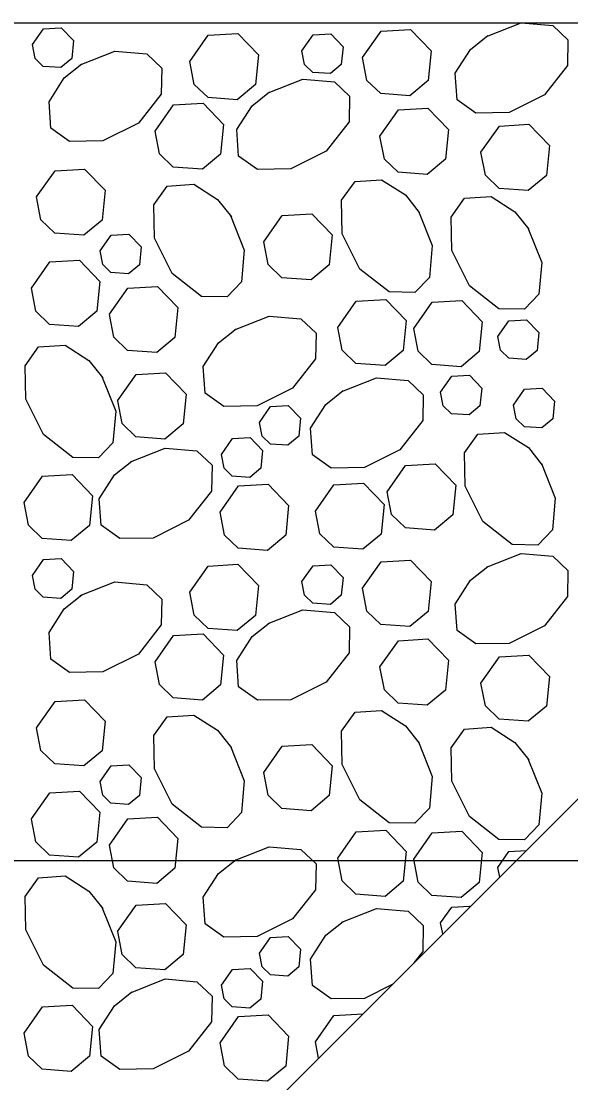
# Model space of a CAD drawing. Extents: x 636530 to 644067, y 294168 to 299122.
# Drawn here: x 641425.21 to 641445.2, y 296363.83 to 296402.46 of the extents above; entities that cross this region are included whole.
import ezdxf

# ---------------------------------------------------------------- set-up
doc = ezdxf.new("R2010")
doc.units = 0
doc.layers.add('1', color=7, linetype='Continuous')

msp = doc.modelspace()

# ---------------------------------------------------------------- linework, layer by layer
at = {"layer": '1'}
for p, q in [((641420.363, 296349.062), (641476.242, 296404.941)), ((641408.439, 296402.402), (641497.952, 296402.402)), ((641408.439, 296371.922), (641477.374, 296371.922))]:
    msp.add_line(p, q, dxfattribs=at)
for points in [[(641442.138, 296401.903), (641443.396, 296402.402), (641444.551, 296402.302), (641445.1, 296401.78), (641445.083, 296400.843), (641444.25, 296399.777), (641442.962, 296399.133), (641441.748, 296399.112), (641441.065, 296399.598), (641441, 296400.564), (641441.554, 296401.429), (641442.189, 296401.936)], [(641425.62, 296401.607), (641426.023, 296402.181), (641426.667, 296402.218), (641427.115, 296401.754), (641427.05, 296401.103), (641426.652, 296400.772), (641426.016, 296400.818), (641425.717, 296401.109), (641425.62, 296401.607)], [(641431.345, 296400.993), (641432.017, 296401.95), (641433.09, 296402.011), (641433.837, 296401.237), (641433.729, 296400.153), (641433.066, 296399.602), (641432.006, 296399.679), (641431.507, 296400.162), (641431.345, 296400.993)], [(641435.424, 296401.387), (641435.827, 296401.96), (641436.471, 296401.997), (641436.919, 296401.533), (641436.854, 296400.883), (641436.457, 296400.552), (641435.82, 296400.598), (641435.521, 296400.888), (641435.424, 296401.386)], [(641437.627, 296401.139), (641438.299, 296402.095), (641439.373, 296402.156), (641440.119, 296401.383), (641440.011, 296400.299), (641439.348, 296399.747), (641438.288, 296399.824), (641437.789, 296400.307), (641437.628, 296401.139)], [(641427.362, 296400.871), (641428.619, 296401.369), (641429.775, 296401.27), (641430.324, 296400.748), (641430.306, 296399.81), (641429.473, 296398.745), (641428.185, 296398.101), (641426.971, 296398.08), (641426.288, 296398.565), (641426.223, 296399.532), (641426.778, 296400.397), (641427.413, 296400.903)], [(641434.194, 296399.854), (641435.452, 296400.353), (641436.607, 296400.253), (641437.156, 296399.731), (641437.139, 296398.793), (641436.305, 296397.728), (641435.017, 296397.084), (641433.804, 296397.063), (641433.12, 296397.548), (641433.056, 296398.515), (641433.61, 296399.38), (641434.245, 296399.886)], [(641430.08, 296398.463), (641430.752, 296399.42), (641431.825, 296399.481), (641432.572, 296398.707), (641432.464, 296397.623), (641431.801, 296397.072), (641430.741, 296397.149), (641430.242, 296397.632), (641430.08, 296398.463)], [(641438.26, 296398.276), (641438.932, 296399.232), (641440.005, 296399.293), (641440.751, 296398.52), (641440.643, 296397.436), (641439.98, 296396.884), (641438.921, 296396.961), (641438.422, 296397.444), (641438.26, 296398.276)], [(641441.935, 296397.69), (641442.607, 296398.646), (641443.681, 296398.708), (641444.427, 296397.934), (641444.319, 296396.85), (641443.656, 296396.298), (641442.596, 296396.375), (641442.098, 296396.859), (641441.936, 296397.69)], [(641425.769, 296396.064), (641426.441, 296397.02), (641427.514, 296397.081), (641428.261, 296396.308), (641428.153, 296395.224), (641427.49, 296394.672), (641426.43, 296394.749), (641425.931, 296395.233), (641425.769, 296396.064)], [(641432.826, 296395.389), (641433.325, 296394.131), (641433.225, 296392.976), (641432.703, 296392.426), (641431.765, 296392.444), (641430.7, 296393.277), (641430.056, 296394.565), (641430.035, 296395.779), (641430.52, 296396.462), (641431.487, 296396.527), (641432.352, 296395.973), (641432.858, 296395.338)], [(641439.659, 296395.551), (641440.157, 296394.294), (641440.057, 296393.138), (641439.535, 296392.589), (641438.598, 296392.607), (641437.533, 296393.44), (641436.889, 296394.728), (641436.867, 296395.942), (641437.353, 296396.625), (641438.32, 296396.69), (641439.184, 296396.136), (641439.691, 296395.501)], [(641443.644, 296394.941), (641444.143, 296393.684), (641444.043, 296392.528), (641443.521, 296391.979), (641442.584, 296391.997), (641441.518, 296392.83), (641440.875, 296394.118), (641440.853, 296395.332), (641441.339, 296396.015), (641442.305, 296396.08), (641443.17, 296395.526), (641443.677, 296394.891)], [(641434.034, 296394.437), (641434.706, 296395.394), (641435.779, 296395.455), (641436.526, 296394.681), (641436.418, 296393.597), (641435.755, 296393.046), (641434.695, 296393.122), (641434.196, 296393.606), (641434.034, 296394.437)], [(641428.079, 296394.104), (641428.482, 296394.678), (641429.126, 296394.715), (641429.574, 296394.251), (641429.509, 296393.6), (641429.111, 296393.269), (641428.475, 296393.316), (641428.176, 296393.606), (641428.079, 296394.104)], [(641425.581, 296392.743), (641426.253, 296393.699), (641427.326, 296393.761), (641428.072, 296392.987), (641427.964, 296391.903), (641427.301, 296391.351), (641426.241, 296391.428), (641425.743, 296391.912), (641425.581, 296392.743)], [(641428.421, 296391.794), (641429.094, 296392.75), (641430.167, 296392.811), (641430.913, 296392.038), (641430.805, 296390.953), (641430.142, 296390.402), (641429.082, 296390.479), (641428.584, 296390.962), (641428.422, 296391.793)], [(641436.724, 296391.32), (641437.396, 296392.276), (641438.47, 296392.337), (641439.216, 296391.564), (641439.108, 296390.48), (641438.445, 296389.928), (641437.385, 296390.005), (641436.887, 296390.488), (641436.725, 296391.319)], [(641439.49, 296391.279), (641440.162, 296392.235), (641441.235, 296392.297), (641441.982, 296391.523), (641441.874, 296390.439), (641441.21, 296389.887), (641440.151, 296389.964), (641439.652, 296390.448), (641439.49, 296391.279)], [(641432.974, 296391.232), (641434.232, 296391.731), (641435.387, 296391.631), (641435.936, 296391.109), (641435.919, 296390.171), (641435.085, 296389.106), (641433.797, 296388.462), (641432.584, 296388.441), (641431.9, 296388.926), (641431.836, 296389.893), (641432.39, 296390.758), (641433.025, 296391.264)], [(641442.549, 296390.984), (641442.952, 296391.557), (641443.596, 296391.594), (641444.044, 296391.13), (641443.979, 296390.48), (641443.581, 296390.149), (641442.945, 296390.195), (641442.646, 296390.485), (641442.549, 296390.983)], [(641428.149, 296389.532), (641428.648, 296388.275), (641428.548, 296387.119), (641428.026, 296386.57), (641427.088, 296386.588), (641426.023, 296387.421), (641425.379, 296388.709), (641425.358, 296389.923), (641425.843, 296390.606), (641426.81, 296390.671), (641427.675, 296390.116), (641428.181, 296389.481)], [(641428.72, 296388.647), (641429.393, 296389.604), (641430.466, 296389.665), (641431.212, 296388.891), (641431.104, 296387.807), (641430.441, 296387.256), (641429.381, 296387.332), (641428.883, 296387.816), (641428.721, 296388.647)], [(641440.468, 296388.966), (641440.871, 296389.54), (641441.515, 296389.577), (641441.963, 296389.112), (641441.898, 296388.462), (641441.5, 296388.131), (641440.864, 296388.177), (641440.565, 296388.467), (641440.468, 296388.966)], [(641436.876, 296388.986), (641438.134, 296389.484), (641439.289, 296389.384), (641439.838, 296388.862), (641439.821, 296387.925), (641438.987, 296386.859), (641437.699, 296386.216), (641436.486, 296386.194), (641435.802, 296386.68), (641435.738, 296387.647), (641436.292, 296388.511), (641436.927, 296389.018)], [(641443.116, 296388.493), (641443.519, 296389.067), (641444.163, 296389.104), (641444.611, 296388.639), (641444.546, 296387.989), (641444.149, 296387.658), (641443.513, 296387.704), (641443.213, 296387.994), (641443.116, 296388.493)], [(641433.879, 296387.863), (641434.283, 296388.437), (641434.927, 296388.473), (641435.374, 296388.009), (641435.31, 296387.359), (641434.912, 296387.028), (641434.276, 296387.074), (641433.977, 296387.364), (641433.88, 296387.863)], [(641432.492, 296386.696), (641432.896, 296387.27), (641433.54, 296387.307), (641433.987, 296386.843), (641433.923, 296386.192), (641433.525, 296385.861), (641432.889, 296385.907), (641432.59, 296386.197), (641432.493, 296386.696)], [(641444.132, 296386.36), (641444.631, 296385.102), (641444.531, 296383.947), (641444.009, 296383.398), (641443.071, 296383.415), (641442.006, 296384.249), (641441.362, 296385.537), (641441.341, 296386.75), (641441.826, 296387.434), (641442.793, 296387.498), (641443.658, 296386.944), (641444.164, 296386.309)], [(641429.19, 296386.424), (641430.448, 296386.922), (641431.603, 296386.822), (641432.152, 296386.3), (641432.135, 296385.363), (641431.301, 296384.298), (641430.014, 296383.654), (641428.8, 296383.632), (641428.117, 296384.118), (641428.052, 296385.085), (641428.606, 296385.949), (641429.241, 296386.456)], [(641438.523, 296385.335), (641439.195, 296386.292), (641440.269, 296386.353), (641441.015, 296385.579), (641440.907, 296384.495), (641440.244, 296383.944), (641439.184, 296384.021), (641438.686, 296384.504), (641438.524, 296385.335)], [(641425.313, 296384.949), (641425.986, 296385.906), (641427.059, 296385.967), (641427.805, 296385.193), (641427.697, 296384.109), (641427.034, 296383.558), (641425.974, 296383.634), (641425.476, 296384.118), (641425.314, 296384.949)], [(641435.916, 296384.634), (641436.588, 296385.59), (641437.662, 296385.652), (641438.408, 296384.878), (641438.3, 296383.794), (641437.637, 296383.242), (641436.577, 296383.319), (641436.078, 296383.803), (641435.917, 296384.634)], [(641432.447, 296384.595), (641433.12, 296385.551), (641434.193, 296385.612), (641434.939, 296384.839), (641434.831, 296383.754), (641434.168, 296383.203), (641433.108, 296383.28), (641432.61, 296383.763), (641432.448, 296384.594)], [(641442.138, 296382.589), (641443.396, 296383.087), (641444.551, 296382.988), (641445.1, 296382.466), (641445.083, 296381.528), (641444.25, 296380.463), (641442.962, 296379.819), (641441.748, 296379.798), (641441.065, 296380.283), (641441, 296381.25), (641441.554, 296382.115), (641442.189, 296382.621)], [(641425.62, 296382.293), (641426.023, 296382.867), (641426.667, 296382.903), (641427.115, 296382.439), (641427.05, 296381.789), (641426.652, 296381.458), (641426.016, 296381.504), (641425.717, 296381.794), (641425.62, 296382.293)], [(641431.345, 296381.679), (641432.017, 296382.635), (641433.09, 296382.697), (641433.837, 296381.923), (641433.729, 296380.839), (641433.066, 296380.287), (641432.006, 296380.364), (641431.507, 296380.848), (641431.345, 296381.679)], [(641435.424, 296382.072), (641435.827, 296382.646), (641436.471, 296382.683), (641436.919, 296382.218), (641436.854, 296381.568), (641436.457, 296381.237), (641435.82, 296381.283), (641435.521, 296381.573), (641435.424, 296382.072)], [(641437.627, 296381.824), (641438.299, 296382.781), (641439.373, 296382.842), (641440.119, 296382.068), (641440.011, 296380.984), (641439.348, 296380.433), (641438.288, 296380.509), (641437.789, 296380.993), (641437.628, 296381.824)], [(641427.362, 296381.556), (641428.619, 296382.055), (641429.775, 296381.955), (641430.324, 296381.433), (641430.306, 296380.496), (641429.473, 296379.43), (641428.185, 296378.786), (641426.971, 296378.765), (641426.288, 296379.251), (641426.223, 296380.217), (641426.778, 296381.082), (641427.413, 296381.589)], [(641434.194, 296380.54), (641435.452, 296381.038), (641436.607, 296380.938), (641437.156, 296380.416), (641437.139, 296379.479), (641436.305, 296378.414), (641435.017, 296377.77), (641433.804, 296377.748), (641433.12, 296378.234), (641433.056, 296379.201), (641433.61, 296380.065), (641434.245, 296380.572)], [(641430.08, 296379.149), (641430.752, 296380.105), (641431.825, 296380.167), (641432.572, 296379.393), (641432.464, 296378.309), (641431.801, 296377.757), (641430.741, 296377.834), (641430.242, 296378.318), (641430.08, 296379.149)], [(641438.26, 296378.961), (641438.932, 296379.918), (641440.005, 296379.979), (641440.751, 296379.205), (641440.643, 296378.121), (641439.98, 296377.57), (641438.921, 296377.646), (641438.422, 296378.13), (641438.26, 296378.961)], [(641441.935, 296378.376), (641442.607, 296379.332), (641443.681, 296379.393), (641444.427, 296378.62), (641444.319, 296377.536), (641443.656, 296376.984), (641442.596, 296377.061), (641442.098, 296377.544), (641441.936, 296378.375)], [(641425.769, 296376.749), (641426.441, 296377.706), (641427.514, 296377.767), (641428.261, 296376.993), (641428.153, 296375.909), (641427.49, 296375.358), (641426.43, 296375.434), (641425.931, 296375.918), (641425.769, 296376.749)], [(641432.826, 296376.074), (641433.325, 296374.817), (641433.225, 296373.661), (641432.703, 296373.112), (641431.765, 296373.13), (641430.7, 296373.963), (641430.056, 296375.251), (641430.035, 296376.465), (641430.52, 296377.148), (641431.487, 296377.212), (641432.352, 296376.658), (641432.858, 296376.023)], [(641439.659, 296376.237), (641440.157, 296374.979), (641440.057, 296373.824), (641439.535, 296373.275), (641438.598, 296373.292), (641437.533, 296374.126), (641436.889, 296375.414), (641436.867, 296376.627), (641437.353, 296377.311), (641438.32, 296377.375), (641439.184, 296376.821), (641439.691, 296376.186)], [(641443.644, 296375.627), (641444.143, 296374.369), (641444.043, 296373.214), (641443.521, 296372.665), (641442.584, 296372.682), (641441.518, 296373.516), (641440.875, 296374.804), (641440.853, 296376.017), (641441.339, 296376.701), (641442.305, 296376.765), (641443.17, 296376.211), (641443.677, 296375.576)], [(641434.034, 296375.123), (641434.706, 296376.079), (641435.779, 296376.14), (641436.526, 296375.367), (641436.418, 296374.283), (641435.755, 296373.731), (641434.695, 296373.808), (641434.196, 296374.291), (641434.034, 296375.123)], [(641428.079, 296374.79), (641428.482, 296375.364), (641429.126, 296375.401), (641429.574, 296374.936), (641429.509, 296374.286), (641429.111, 296373.955), (641428.475, 296374.001), (641428.176, 296374.291), (641428.079, 296374.79)], [(641425.581, 296373.429), (641426.253, 296374.385), (641427.326, 296374.446), (641428.072, 296373.673), (641427.964, 296372.588), (641427.301, 296372.037), (641426.241, 296372.114), (641425.743, 296372.597), (641425.581, 296373.428)], [(641428.421, 296372.479), (641429.094, 296373.435), (641430.167, 296373.497), (641430.913, 296372.723), (641430.805, 296371.639), (641430.142, 296371.087), (641429.082, 296371.164), (641428.584, 296371.648), (641428.422, 296372.479)], [(641436.724, 296372.005), (641437.396, 296372.962), (641438.47, 296373.023), (641439.216, 296372.249), (641439.108, 296371.165), (641438.445, 296370.614), (641437.385, 296370.69), (641436.887, 296371.174), (641436.725, 296372.005)], [(641439.49, 296371.964), (641440.162, 296372.921), (641441.235, 296372.982), (641441.982, 296372.208), (641441.874, 296371.124), (641441.21, 296370.573), (641440.151, 296370.65), (641439.652, 296371.133), (641439.49, 296371.964)], [(641432.974, 296371.918), (641434.232, 296372.416), (641435.387, 296372.316), (641435.936, 296371.794), (641435.919, 296370.857), (641435.085, 296369.792), (641433.797, 296369.148), (641432.584, 296369.126), (641431.9, 296369.612), (641431.836, 296370.579), (641432.39, 296371.443), (641433.025, 296371.95)], [(641442.549, 296371.669), (641442.952, 296372.243), (641443.58, 296372.279)], [(641428.149, 296370.218), (641428.648, 296368.96), (641428.548, 296367.805), (641428.026, 296367.256), (641427.088, 296367.273), (641426.023, 296368.107), (641425.379, 296369.394), (641425.358, 296370.608), (641425.843, 296371.291), (641426.81, 296371.356), (641427.675, 296370.802), (641428.181, 296370.167)], [(641442.617, 296371.316), (641442.549, 296371.669)], [(641428.72, 296369.333), (641429.393, 296370.289), (641430.466, 296370.35), (641431.212, 296369.577), (641431.104, 296368.493), (641430.441, 296367.941), (641429.381, 296368.018), (641428.883, 296368.501), (641428.721, 296369.333)], [(641440.468, 296369.651), (641440.871, 296370.225), (641441.515, 296370.262), (641441.539, 296370.238)], [(641436.876, 296369.671), (641438.134, 296370.17), (641439.289, 296370.07), (641439.838, 296369.548), (641439.821, 296368.61), (641439.495, 296368.194)], [(641438.705, 296367.403), (641437.699, 296366.901), (641436.486, 296366.88), (641435.802, 296367.365), (641435.738, 296368.332), (641436.292, 296369.197), (641436.927, 296369.703)], [(641440.547, 296369.246), (641440.468, 296369.651)], [(641433.879, 296368.548), (641434.283, 296369.122), (641434.927, 296369.159), (641435.374, 296368.695), (641435.31, 296368.044), (641434.912, 296367.713), (641434.276, 296367.759), (641433.977, 296368.049), (641433.88, 296368.548)], [(641432.492, 296367.382), (641432.896, 296367.956), (641433.54, 296367.992), (641433.987, 296367.528), (641433.923, 296366.878), (641433.525, 296366.547), (641432.889, 296366.593), (641432.59, 296366.883), (641432.493, 296367.382)], [(641429.19, 296367.109), (641430.448, 296367.608), (641431.603, 296367.508), (641432.152, 296366.986), (641432.135, 296366.048), (641431.301, 296364.983), (641430.014, 296364.339), (641428.8, 296364.318), (641428.117, 296364.803), (641428.052, 296365.77), (641428.606, 296366.635), (641429.241, 296367.141)], [(641425.313, 296365.635), (641425.986, 296366.591), (641427.059, 296366.652), (641427.805, 296365.879), (641427.697, 296364.795), (641427.034, 296364.243), (641425.974, 296364.32), (641425.476, 296364.803), (641425.314, 296365.635)], [(641435.916, 296365.32), (641436.588, 296366.276), (641437.637, 296366.336)], [(641432.447, 296365.28), (641433.12, 296366.236), (641434.193, 296366.298), (641434.939, 296365.524), (641434.831, 296364.44), (641434.168, 296363.888), (641433.108, 296363.965), (641432.61, 296364.449), (641432.448, 296365.28)], [(641436.031, 296364.73), (641435.917, 296365.319)]]:
    msp.add_lwpolyline(points, dxfattribs=at)

doc.saveas('drawing.dxf')
